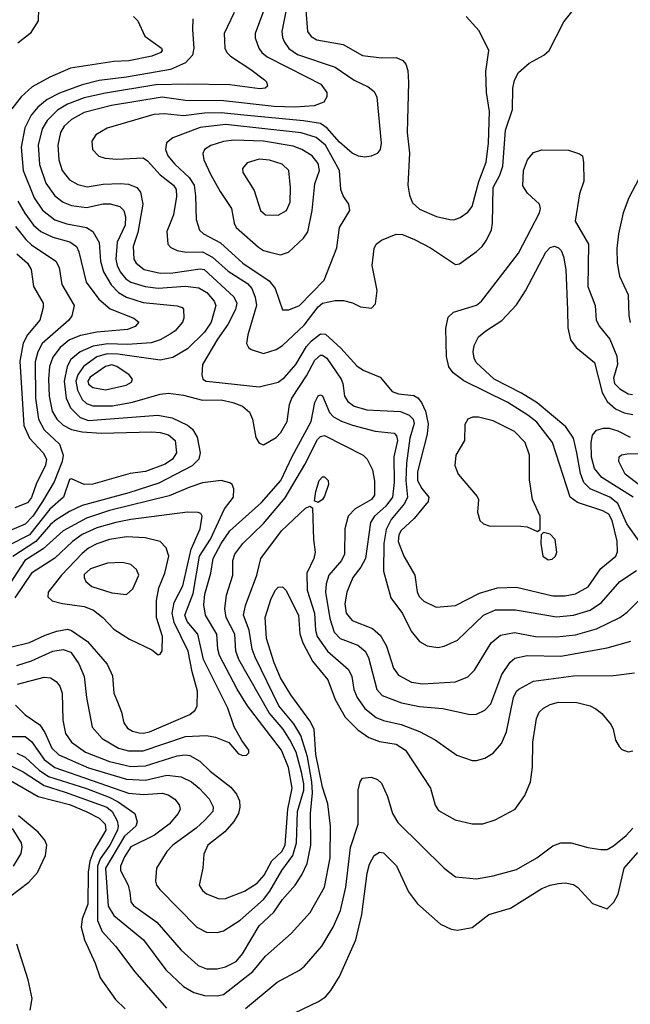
# Model space of a CAD drawing. Extents: x 997028 to 1115134, y 536408 to 618974.
# Tile 391 of 473: x 1062249 to 1065145, y 608440 to 613110. Entities that reach past the tile are written whole.
import ezdxf

# ---------------------------------------------------------------- set-up
doc = ezdxf.new("R2010")
doc.units = 0

msp = doc.modelspace()

# ---------------------------------------------------------------- linework, layer by layer
at = {"layer": '0CON10XD'}
for points in [[(1062337.5, 613165), (1062336.2, 613105), (1062298, 613045), (1062240.2, 612999.8)], [(1063266.5, 613145), (1063219.1, 613045), (1063221.5, 612975), (1063230.5, 612955), (1063247.7, 612937.7), (1063345.7, 612875), (1063409.2, 612825), (1063419.2, 612815), (1063423.8, 612795), (1063412.5, 612785), (1063387.2, 612782.8), (1063245, 612801.6), (1063045, 612805.2), (1062895, 612801.9), (1062655, 612762.5), (1062555, 612739.4), (1062475, 612709.8), (1062428.2, 612681.8), (1062378.4, 612631.6), (1062355, 612592.5), (1062336.8, 612515), (1062342.8, 612422.8), (1062372.9, 612335), (1062414.8, 612274.8), (1062455, 612244.2), (1062495, 612228.8), (1062565, 612220.2), (1062645, 612236.8), (1062677.2, 612237.2), (1062724.2, 612225), (1062742.7, 612205), (1062749.7, 612175), (1062748.1, 612135), (1062711.1, 612055), (1062705.2, 611975.2), (1062710.5, 611945), (1062725, 611914.7), (1062751.6, 611881.6), (1062775, 611865.7), (1062844.2, 611844.2), (1062905, 611837.1), (1063035, 611846), (1063099, 611839), (1063135.7, 611815.7), (1063171.6, 611775), (1063178.8, 611755), (1063156, 611675), (1063125, 611627.5), (1063045, 611548.8), (1062975, 611507.6), (1062915, 611495.8), (1062714.5, 611524.5), (1062663.9, 611526.1), (1062615, 611511.1), (1062551.6, 611465), (1062524, 611426), (1062515.4, 611395), (1062522.7, 611352.7), (1062545, 611308.4), (1062565, 611289.8), (1062595, 611279), (1062689.4, 611279.4), (1062783.9, 611296.1), (1062915, 611333.3), (1062955, 611338.4), (1063025, 611329.3), (1063115, 611305.3), (1063205, 611307), (1063260, 611295), (1063305, 611277.1), (1063338.8, 611248.8), (1063353, 611215), (1063368.6, 611128.6), (1063385, 611102), (1063405, 611093.8), (1063465, 611128.1), (1063487.7, 611152.3), (1063517.7, 611205), (1063528.2, 611285), (1063540, 611315), (1063609.2, 611420.8), (1063648, 611495), (1063675, 611518.6), (1063685, 611518.4), (1063705, 611504.7), (1063772.7, 611405), (1063782, 611385), (1063789.3, 611325), (1063805, 611299.6), (1063835, 611276.7), (1063895, 611259), (1064055, 611252.1), (1064095.2, 611235.2), (1064115.7, 611215), (1064119.6, 611195), (1064099, 611125), (1064083, 611007), (1064080.4, 610925), (1064087.9, 610845), (1064074.4, 610815), (1064010.9, 610739.1), (1063987.3, 610692.7), (1063975.2, 610625.2), (1063974.7, 610494.7), (1064008.3, 610368.3), (1064064.1, 610294.1), (1064105, 610209.4), (1064145, 610161.4), (1064180.7, 610140.7), (1064232.4, 610132.4), (1064262, 610138), (1064325, 610167.5), (1064449.2, 610285), (1064505, 610311.6), (1064601, 610311), (1064795, 610277.1), (1064875, 610285.3), (1064955, 610309.2), (1065007.8, 610345), (1065094.6, 610445), (1065175, 610498.2)], [(1063405.9, 613155), (1063365.3, 613045), (1063366, 613025), (1063382.7, 612975), (1063396.8, 612955), (1063423.1, 612935), (1063609.7, 612839.7), (1063676.4, 612805), (1063705.4, 612765), (1063706.2, 612743.8), (1063691.4, 612718.6), (1063645, 612701.3), (1063554.3, 612695.7), (1063455, 612699.2), (1063215, 612725.2), (1063035, 612727.8), (1062925, 612742.4), (1062683.5, 612703.5), (1062555, 612670), (1062495, 612636.3), (1062459.4, 612605), (1062441.6, 612575), (1062429.2, 612515), (1062434.1, 612445), (1062450.8, 612395), (1062485, 612351.5), (1062525, 612328.2), (1062568.3, 612318.3), (1062645, 612330.5), (1062725, 612334.2), (1062765, 612330), (1062804.2, 612314.2), (1062822.3, 612292.3), (1062832.3, 612235), (1062808.7, 612101.3), (1062786.4, 612035), (1062790.4, 611975), (1062800.8, 611955), (1062838.9, 611925), (1062915, 611908.5), (1062975, 611909), (1063105, 611928.1), (1063123.1, 611925), (1063265, 611795.4), (1063278.6, 611765), (1063272.4, 611735), (1063235.7, 611664.3), (1063187, 611595), (1063116.2, 611475), (1063111.8, 611425), (1063116.9, 611405), (1063133.8, 611395), (1063165, 611392.6), (1063385, 611369.3), (1063475, 611390.3), (1063505, 611412.7), (1063558.3, 611475), (1063609.3, 611560.7), (1063632.5, 611587.5), (1063675, 611620), (1063698.9, 611618.9), (1063771.5, 611551.5), (1063848.2, 611468.2), (1063878.3, 611448.3), (1063959.1, 611415), (1064016.1, 611346.1), (1064045, 611335.8), (1064117.5, 611327.5), (1064136.5, 611316.5), (1064154.3, 611294.3), (1064173, 611253), (1064186.1, 611193.9), (1064181.4, 611145), (1064135.7, 610965), (1064136.1, 610925), (1064156.8, 610886.8), (1064189.6, 610845), (1064186.2, 610825), (1064119.7, 610745), (1064057.1, 610685), (1064046.2, 610665), (1064043.5, 610635), (1064070.7, 610565), (1064122.5, 610475), (1064134.4, 610395.6), (1064143.5, 610375), (1064165, 610352.7), (1064223.9, 610323.9), (1064315, 610330.8), (1064430, 610390), (1064515, 610415.4), (1064605, 610418.2), (1064776.8, 610376.8), (1064835, 610377.5), (1064885, 610386.6), (1064945, 610420), (1065005, 610506.5), (1065076.4, 610565), (1065083.8, 610586.2), (1065083, 610637), (1065059.6, 610735), (1065043.5, 610765), (1065015, 610781.3), (1064895, 610819.5), (1064859.6, 610845), (1064775.3, 611105), (1064701.4, 611201.4), (1064659.3, 611235), (1064563.8, 611295), (1064355, 611397.6), (1064304.8, 611434.8), (1064283.5, 611463.5), (1064272.8, 611512.8), (1064270.5, 611645), (1064280.3, 611699.7), (1064307, 611723), (1064415, 611756.4), (1064438.9, 611775), (1064476.5, 611823.5)], [(1063514.8, 613165), (1063491.2, 613055), (1063494.6, 613025.4), (1063505, 613004.4), (1063525, 612974.6), (1063566.9, 612945), (1063745.6, 612885), (1063835, 612824), (1063902, 612792), (1063929.5, 612769.5), (1063942.2, 612742.2), (1063963.1, 612525), (1063959.1, 612495), (1063944.2, 612475), (1063916.5, 612463.5), (1063885, 612458.7), (1063855, 612463.1), (1063825, 612478), (1063765, 612529.7), (1063706.5, 612596.5), (1063675, 612617.4), (1063595, 612631.4), (1063312, 612658), (1063205, 612668), (1063125, 612667), (1063025, 612654.8), (1062935, 612664.1), (1062885, 612660.3), (1062664.1, 612595.9), (1062610, 612565), (1062591.4, 612535), (1062594.2, 612495), (1062623.6, 612463.6), (1062653.6, 612453.6), (1062708.9, 612448.9), (1062835, 612455.4), (1062855, 612441.1), (1062914.3, 612374.3), (1062978.5, 612325), (1062990.7, 612305), (1062991.9, 612271.9), (1062977.7, 612185), (1062947.1, 612105), (1062951.4, 612045), (1062965, 612030), (1062996.2, 612015), (1063037.5, 612007.5), (1063115, 612009.6), (1063163.6, 611983.6), (1063238.1, 611918.1), (1063328.7, 611858.7), (1063349.8, 611835), (1063365.2, 611795), (1063371.1, 611755), (1063330, 611615), (1063324.5, 611574.5), (1063334.2, 611555), (1063346.3, 611546.3), (1063405, 611526.5), (1063465, 611546.4), (1063495, 611565.4), (1063598.1, 611661.8), (1063665, 611747.8), (1063685.6, 611765), (1063745, 611777.8), (1063785, 611777.7), (1063827.1, 611767.1), (1063865, 611748), (1063917.5, 611742.5), (1063937, 611763), (1063944.2, 611825.8), (1063920.5, 611945), (1063930.5, 612025), (1063938.9, 612045), (1063965, 612065.4), (1064035, 612093.1), (1064065, 612091.5), (1064121.7, 612068.3), (1064197.9, 612027.9), (1064315, 611949.4), (1064335, 611953.1), (1064415, 612011.5), (1064441.5, 612035), (1064462.9, 612065), (1064485.8, 612114.2), (1064491.3, 612145), (1064495, 612314), (1064526.8, 612373.2), (1064539.8, 612415), (1064553, 612587), (1064585.9, 612685), (1064587.7, 612785), (1064595, 612823.8), (1064615, 612859.2), (1064665, 612904.4), (1064735, 612942.5), (1064760, 612965), (1064830.3, 613099.7), (1064874, 613155)], [(1063605.8, 613155), (1063613.7, 613053.7), (1063631, 613031), (1063658.6, 613015), (1063782.7, 612992.8), (1063875, 612940.4), (1063965, 612928.8), (1064035, 612931.9), (1064066.2, 612916.2), (1064079.8, 612899.8), (1064089.8, 612869.8), (1064093.1, 612813.1), (1064086.7, 612575), (1064097, 612477), (1064090, 612325), (1064097.4, 612277.4), (1064112.3, 612242.3), (1064145, 612211.8), (1064225, 612176.4), (1064288.1, 612161.9), (1064308.5, 612161.5), (1064337.8, 612172.2), (1064375, 612197.1), (1064395, 612224), (1064427.1, 612342.9), (1064460.8, 612435), (1064472.6, 612525), (1064477.4, 612675), (1064462.4, 612765), (1064460, 612865), (1064474.3, 612965), (1064428.1, 613058.1), (1064366.7, 613125)], [(1062788.6, 613125), (1062808.9, 613105), (1062841.7, 613031.7), (1062921.9, 612975), (1062924.4, 612965), (1062918.1, 612955), (1062875, 612936.8), (1062765.9, 612915.9), (1062695, 612912.1), (1062490, 612880), (1062391.4, 612838.6), (1062308.5, 612791.5), (1062255, 612744.6), (1062211.9, 612688.1)], [(1063070, 613115), (1063067.9, 613062.1), (1063075.2, 612975), (1063067.8, 612942.2), (1063035, 612905.9), (1062964.3, 612875), (1062755, 612837.7), (1062625, 612822.8), (1062545, 612802.1), (1062437.3, 612762.7), (1062378.4, 612731.6), (1062334.3, 612695.7), (1062303.1, 612656.9), (1062272.2, 612597.8), (1062256, 612505), (1062265.8, 612395.8), (1062318, 612265), (1062356.4, 612206.4), (1062415, 612161), (1062472.5, 612142.5), (1062565, 612125.3), (1062596.2, 612105), (1062625, 612054), (1062631.7, 611965), (1062646.1, 611915), (1062682, 611852), (1062716.5, 611816.5), (1062755, 611794.8), (1062835, 611769.2), (1062995, 611752.5), (1063020, 611745), (1063025, 611737.5), (1063027.8, 611695), (1063021.5, 611675), (1062985.5, 611635), (1062961.9, 611618.1), (1062915, 611592.5), (1062871.8, 611578.2), (1062760.1, 611569.9), (1062665, 611572.6), (1062597.8, 611562.2), (1062535.7, 611534.3), (1062491.9, 611498.1), (1062473, 611465), (1062459.7, 611395), (1062468.5, 611315), (1062488.8, 611268.8), (1062535, 611224), (1062575, 611208.5), (1062903.8, 611233.8), (1062971.1, 611221.1), (1063045, 611186.7), (1063068.3, 611168.3), (1063089.8, 611129.8), (1063105.3, 611055), (1063098.7, 611025), (1063066, 610994), (1062908.4, 610911.6), (1062765.8, 610865.8), (1062545, 610805.5), (1062485, 610778), (1062422.3, 610737.7), (1062395, 610715.2), (1062325.5, 610635), (1062215.9, 610564.1)], [(1063525, 611733.5), (1063575, 611755.4), (1063692.5, 611875), (1063752.4, 612027.6), (1063765.6, 612125), (1063814.2, 612205), (1063810, 612235), (1063783.5, 612275), (1063771.8, 612305), (1063766.1, 612395), (1063699.5, 612515), (1063655, 612552.1), (1063583.5, 612573.5), (1063225, 612612.8), (1063105, 612599.3), (1062975, 612549.6), (1062944.2, 612525.8), (1062939.6, 612495), (1062952, 612465), (1062984.6, 612425), (1063051.8, 612361.8), (1063075.5, 612325), (1063083, 612275), (1063085, 612163.3), (1063101.6, 612111.6), (1063120.4, 612095), (1063201.3, 612051.3), (1063306.7, 611955), (1063432.1, 611872.1), (1063460, 611835), (1063494.4, 611734.4), (1063525, 611733.5)], [(1063485, 611994.6), (1063523.1, 612006.9), (1063595, 612074.5), (1063615.2, 612104.8), (1063636.4, 612205), (1063647.9, 612332.1), (1063671.4, 612395), (1063665, 612427.8), (1063636.2, 612465), (1063587.5, 612495), (1063545, 612509.8), (1063405, 612534.2), (1063265, 612538.7), (1063215, 612532.1), (1063155, 612513.8), (1063125.7, 612495), (1063116.7, 612475), (1063122.5, 612445), (1063154.5, 612375), (1063198.8, 612295), (1063252.5, 612215), (1063265.5, 612145), (1063274.6, 612125), (1063381.2, 612031.2), (1063405, 612016.2), (1063435, 612007.5), (1063485, 611994.6)], [(1064476.5, 611823.5), (1064615, 612003.3), (1064714.3, 612195), (1064718.6, 612215), (1064714.2, 612235), (1064657.6, 612287.6), (1064635, 612322.5), (1064638.9, 612395), (1064657.1, 612445), (1064685, 612480), (1064725, 612492.9), (1064851.7, 612491.7), (1064903.6, 612473.6), (1064917.5, 612465), (1064923, 612433), (1064923.8, 612345), (1064904, 612285), (1064882.9, 612155), (1064945.9, 612045), (1064944.1, 611845), (1064978.5, 611755), (1064982.7, 611685), (1064998.5, 611655), (1065047.8, 611595), (1065080.2, 611515), (1065084.8, 611475), (1065065, 611410), (1065069.7, 611385), (1065095, 611358.7), (1065135, 611336), (1065155, 611331.8)], [(1063475, 612182.5), (1063514.3, 612205), (1063531.4, 612245), (1063533, 612313), (1063525.5, 612395), (1063493.1, 612425), (1063434.2, 612444.2), (1063385, 612449.1), (1063328.3, 612431.7), (1063305.5, 612405), (1063307.3, 612385), (1063360.4, 612300.4), (1063390.8, 612205), (1063415, 612184.5), (1063475, 612182.5)], [(1065184.7, 612355), (1065137.9, 612265), (1065111.5, 612195), (1065088.9, 612095), (1065081.1, 612025), (1065082.5, 611955), (1065093.8, 611893.8), (1065134.6, 611804.6), (1065138.2, 611705), (1065145, 611673.8)], [(1062240.2, 612250.2), (1062272.5, 612192.5), (1062314.7, 612135), (1062349.6, 612105), (1062405, 612079.2), (1062486.3, 612056.3), (1062517.3, 612035), (1062529.2, 612009.2), (1062563.1, 611865), (1062624.7, 611785), (1062678.3, 611738.3), (1062790.6, 611695), (1062813.3, 611675), (1062796.9, 611655), (1062759.7, 611640.3), (1062615, 611628.4), (1062537.3, 611612.7), (1062485, 611591.7), (1062440.5, 611555), (1062405, 611510), (1062389.3, 611465), (1062384.5, 611405), (1062387.6, 611325), (1062402.7, 611252.7), (1062424.2, 611215), (1062455, 611186.7), (1062495, 611167.1), (1062544.6, 611154.6), (1062635, 611149.1), (1062875, 611155.6), (1062915, 611152.5), (1062955, 611140.9), (1062985.3, 611115), (1062992.2, 611055), (1062973.9, 611025), (1062938.2, 611001.8), (1062845, 610966.5), (1062771.8, 610958.2), (1062595, 610907.9), (1062555, 610905.4), (1062495, 610932.2), (1062485, 610928.5), (1062455.8, 610845), (1062391.7, 610788.3), (1062295, 610667.3), (1062195, 610616.8)], [(1062228.9, 612128.9), (1062277.5, 612067.5), (1062305, 612042.4), (1062419.6, 611965), (1062435.4, 611935), (1062448.7, 611855), (1062507.1, 611755), (1062495.5, 611705), (1062481.8, 611685), (1062355, 611574.7), (1062334.4, 611535), (1062321.8, 611488.2), (1062323.6, 611315), (1062338.1, 611215), (1062365.4, 611165.4), (1062436.6, 611096.6), (1062454.8, 611045), (1062450.2, 611015), (1062411.9, 610918.1), (1062356.3, 610825), (1062311.6, 610755), (1062275, 610717.2), (1062139, 610661)], [(1065186.5, 610636.5), (1065128.3, 610718.3), (1065086.1, 610816.1), (1065047.5, 610845), (1064955, 610884.4), (1064924.6, 610914.6), (1064908.5, 610958.5), (1064890.7, 611055), (1064875.5, 611125.5), (1064839.5, 611179.5), (1064703.1, 611293.1), (1064629.2, 611339.2), (1064498.5, 611405), (1064413.5, 611485), (1064403.5, 611505), (1064399.5, 611535), (1064403.5, 611565), (1064424.7, 611605.3), (1064459.4, 611635), (1064535, 611683.6), (1064605, 611758.5), (1064648.4, 611825), (1064745, 612008.1), (1064765, 612030.5), (1064785, 612035.5), (1064805, 612028.9), (1064817.5, 612015), (1064827.6, 611987.6), (1064838.6, 611925), (1064847.4, 611732.6), (1064848, 611648), (1064861.3, 611591.3), (1064888.1, 611555), (1064975, 611484.4), (1065011.2, 611341.2), (1065035, 611299.1), (1065074.2, 611264.2), (1065115, 611245.7), (1065157.2, 611237.2)], [(1062235, 612000.3), (1062286.1, 611955), (1062302.7, 611925), (1062314, 611845), (1062359.6, 611765), (1062360.4, 611745), (1062344.7, 611685), (1062285.2, 611614.8), (1062264.5, 611575.5), (1062248.9, 611491.1), (1062267.8, 611185), (1062294.8, 611124.8), (1062360.6, 611055), (1062375.8, 611025), (1062370.5, 610995), (1062327.7, 610912.3), (1062305, 610844.6), (1062285, 610818.2), (1062225.5, 610794.5)], [(1062655, 611354.3), (1062753.8, 611376.2), (1062778.5, 611391.5), (1062784.4, 611405), (1062767.8, 611425), (1062709.4, 611465), (1062685, 611472.5), (1062655, 611465.8), (1062582.9, 611415), (1062571, 611395), (1062575, 611381.2), (1062595, 611365.3), (1062655, 611354.3)], [(1062238.7, 609958.7), (1062365, 609990.9), (1062395, 609987.9), (1062421.2, 609971.2), (1062438.6, 609948.6), (1062450.3, 609915), (1062453, 609787), (1062465.3, 609725), (1062495, 609682.5), (1062560.9, 609635), (1062675, 609592.2), (1062775, 609567.9), (1062845, 609570.5), (1062995, 609618.1), (1063033.5, 609623.5), (1063055, 609620), (1063103.2, 609593.2), (1063151.5, 609545), (1063250.5, 609470.5), (1063276.2, 609436.2), (1063290.4, 609405), (1063293.3, 609375), (1063285.9, 609345), (1063263.6, 609306.4), (1063222.3, 609257.7), (1063141.5, 609195), (1063122.5, 609152.5), (1063117.8, 609085), (1063100.4, 609005), (1063115, 608978.9), (1063135, 608963.6), (1063195, 608940), (1063225, 608941.5), (1063315, 608976.6), (1063375, 609014.7), (1063408.2, 609051.8), (1063445, 609120.9), (1063491.2, 609165), (1063508.4, 609195), (1063519.7, 609365), (1063541.6, 609465), (1063522.9, 609562.9), (1063490, 609645), (1063329.3, 609855), (1063280, 609935), (1063196.1, 610093.9), (1063187.8, 610125), (1063184.3, 610195), (1063130.2, 610285), (1063122, 610335), (1063126.5, 610385), (1063154.8, 610485), (1063166.1, 610555), (1063204.8, 610625), (1063245.8, 610685), (1063395, 610820.3), (1063487.3, 610925), (1063541, 611039), (1063631, 611205), (1063648, 611295), (1063665, 611326.5), (1063675, 611331.1), (1063685, 611326.7), (1063717.7, 611247.7), (1063736.4, 611226.4), (1063775, 611205.3), (1063827.2, 611187.2), (1063935, 611158.7), (1064025, 611149.1), (1064036.4, 611136.4), (1064040.5, 611115), (1064023.3, 611036.7), (1064025.2, 610915), (1064016.2, 610845), (1063985, 610803.2), (1063931.2, 610755), (1063912.5, 610725), (1063888.3, 610555), (1063866.4, 610513.6), (1063828.5, 610465), (1063800, 610395), (1063790.8, 610339.2), (1063796.7, 610295), (1063825, 610260), (1063921.9, 610221.9), (1063959.5, 610189.5), (1063988.2, 610138.2), (1064020.9, 610035), (1064045, 610001.2), (1064107.2, 609967.2), (1064159.5, 609959.5), (1064315, 609969.2), (1064375, 609993.6), (1064405.5, 610025), (1064485, 610154.5), (1064528.7, 610191.3), (1064595, 610204.2), (1064695, 610185.2), (1064795, 610182.6), (1064885, 610193), (1064985, 610220.5), (1065095.6, 610275), (1065129.6, 610300.4), (1065194.4, 610365)], [(1064705, 610682.5), (1064717.5, 610692.5), (1064718, 610755), (1064681.4, 610835), (1064667, 610927), (1064667.1, 611045), (1064646.5, 611105), (1064595, 611157.3), (1064495, 611208.2), (1064425, 611225.6), (1064395.7, 611224.3), (1064374.3, 611215.7), (1064359.3, 611190.7), (1064359.2, 611115), (1064316.9, 611045), (1064313.3, 610995), (1064328, 610955), (1064418.9, 610848.9), (1064424.3, 610835), (1064420, 610775), (1064431.2, 610735), (1064448.8, 610718.8), (1064475, 610709.2), (1064625, 610708.6), (1064655, 610704), (1064705, 610682.5)], [(1062228.8, 609858.8), (1062275, 609812.4), (1062344.8, 609764.8), (1062368.4, 609728.4), (1062400.7, 609655), (1062433.7, 609623.7), (1062575, 609561.6), (1062755, 609507), (1062845, 609503.5), (1062946.4, 609526.4), (1063015, 609519.3), (1063063.8, 609495), (1063100.4, 609465), (1063147.3, 609415), (1063166.8, 609376.8), (1063164.7, 609355), (1063126.9, 609313.1), (1063085.2, 609274.8), (1062974.6, 609195), (1062946.5, 609165), (1062898.1, 609085), (1062893.2, 609023.2), (1062897.1, 609005), (1062913.1, 608985), (1063088.1, 608805), (1063135, 608781.5), (1063185, 608780.5), (1063215, 608788.2), (1063295, 608839.3), (1063405, 608937.4), (1063435, 608975.8), (1063491.5, 609075), (1063544.5, 609145.5), (1063561.2, 609205), (1063566.4, 609355), (1063595.8, 609455), (1063596.2, 609485), (1063585, 609541.1), (1063559.6, 609635), (1063530.2, 609695), (1063498.4, 609745), (1063432, 609822), (1063288.5, 610075), (1063274.4, 610115), (1063268.5, 610195), (1063227.4, 610275), (1063221, 610315), (1063229.2, 610380.8), (1063259.5, 610475), (1063260.2, 610545), (1063269.5, 610575), (1063307.1, 610625), (1063405, 610721.2), (1063508.3, 610841.7), (1063600.5, 611000.5), (1063661.3, 611118.7), (1063675, 611133.5), (1063695, 611137.2), (1063877.8, 611045), (1063897.1, 611025), (1063921.5, 610975), (1063932.1, 610922.1), (1063931.8, 610855), (1063917.7, 610835), (1063840.6, 610789.4), (1063806.7, 610755), (1063790.3, 610695), (1063789.7, 610575), (1063774.5, 610545.5), (1063714.2, 610475), (1063702, 610435), (1063698.7, 610395), (1063719.5, 610269.5), (1063739.5, 610205), (1063768.2, 610175), (1063852.6, 610142.6), (1063886.6, 610115), (1063902.3, 610085), (1063942.7, 609932.7), (1063968.1, 609905), (1064059.7, 609869.7), (1064145, 609851.7), (1064255, 609842.7), (1064385, 609814.5), (1064415, 609815.6), (1064455, 609835.6), (1064483.5, 609865), (1064536, 610005), (1064575, 610062.2), (1064597.6, 610082.4), (1064655, 610094.1), (1064815, 610091.7), (1065035, 610130.8), (1065147.1, 610162.9)], [(1065158.1, 610845), (1065009.4, 610939.4), (1064975, 610982.2), (1064961.2, 611035), (1064959.2, 611105), (1064965, 611139.2), (1064985, 611162.5), (1065017.6, 611172.4), (1065045, 611172.4), (1065085, 611160.5), (1065145, 611129.5)], [(1065250, 610855), (1065121.3, 610955), (1065090.4, 611015), (1065092.7, 611037.3), (1065103.7, 611046.3), (1065129.3, 611050.7), (1065245, 611052.2)], [(1063305, 609620), (1063325, 609622), (1063335, 609632.5), (1063335.8, 609645), (1063301.7, 609691.7), (1063266.2, 609756.2), (1063235.3, 609845), (1063120.7, 610075), (1063093.9, 610195), (1063043.5, 610255), (1063031.2, 610285), (1063071.9, 610388.1), (1063101.5, 610565), (1063154, 610646), (1063219.9, 610790.1), (1063263.5, 610845), (1063264.4, 610884.4), (1063255.6, 610905.6), (1063245, 610914), (1063205, 610924.4), (1063115, 610913.1), (1063055, 610893.3), (1062957.5, 610852.5), (1062675, 610782.7), (1062565, 610745.2), (1062455, 610685.2), (1062360, 610600), (1062273.6, 610545), (1062189, 610415)], [(1063665, 610820), (1063647.5, 610827.5), (1063652.5, 610872.5), (1063669.4, 610925), (1063685, 610942), (1063695, 610942), (1063712, 610925), (1063714, 610905), (1063695, 610850), (1063685, 610834), (1063665, 610820)], [(1062835, 609725.3), (1062865, 609732.6), (1063055.6, 609814.4), (1063080.9, 609835), (1063090.8, 609855), (1063092.3, 609925), (1063066.5, 610016.5), (1063047.5, 610115), (1062981.3, 610251.3), (1062971.5, 610295), (1062981.9, 610345), (1063022, 610425), (1063061.9, 610598.1), (1063105.3, 610695), (1063114.4, 610755), (1063107.6, 610767.6), (1063095, 610773.3), (1063043.9, 610773.9), (1062775, 610740), (1062704.3, 610725.7), (1062615, 610700.3), (1062545, 610668.9), (1062498.6, 610635), (1062415, 610556.2), (1062305, 610484.7), (1062225, 610367.8)], [(1063613, 609613), (1063582.2, 609715), (1063549.6, 609769.6), (1063477.8, 609855), (1063365.7, 610085.7), (1063351.7, 610125), (1063336.9, 610215), (1063310.2, 610285), (1063319.1, 610330.9), (1063373.4, 610475), (1063392.1, 610555), (1063490.9, 610685), (1063605, 610793.8), (1063625, 610802.5), (1063637.5, 610795), (1063641.8, 610645), (1063650.5, 610585), (1063643.6, 610555), (1063611.2, 610485), (1063612.3, 610405), (1063647, 610295), (1063652.2, 610215), (1063660, 610185), (1063708.2, 610115), (1063808.4, 610028.4), (1063823.6, 609995), (1063833.6, 609933.6), (1063848.6, 609895), (1063885, 609843.2), (1063939.9, 609799.9), (1063975, 609785.3), (1064057.7, 609767.7), (1064144.3, 609734.3), (1064218.6, 609695), (1064321.9, 609621.9), (1064395, 609596.4), (1064415, 609595.5), (1064455, 609607.5), (1064495, 609631.1), (1064533.7, 609676.3), (1064557.7, 609732.3), (1064591.6, 609895), (1064605, 609924.4), (1064616.5, 609935), (1064685, 609972.8), (1064875, 609997.6), (1065065, 609998.8), (1065165, 610011.5)], [(1064755, 610548.8), (1064775, 610551.2), (1064790, 610565), (1064796.1, 610583.9), (1064788.8, 610645), (1064765, 610670), (1064732.5, 610677.5), (1064722.5, 610667.5), (1064720, 610625), (1064730, 610565), (1064755, 610548.8)], [(1062905, 610097.5), (1062915, 610100), (1062923.8, 610116.2), (1062926.2, 610183.8), (1062897.6, 610275), (1062897.5, 610355), (1062908.4, 610415), (1062937.1, 610485), (1062955.4, 610565), (1062943.1, 610605), (1062915, 610635.5), (1062843.2, 610653.2), (1062755, 610656.5), (1062675, 610645.2), (1062615, 610623.4), (1062575, 610603), (1062545, 610578.3), (1062446.1, 610475), (1062384.4, 610395), (1062382.4, 610372.4), (1062403.3, 610353.3), (1062450.9, 610340.9), (1062555, 610326.8), (1062598.7, 610308.7), (1062643.6, 610275), (1062695, 610219.5), (1062768.8, 610171.2), (1062875, 610121.2), (1062905, 610097.5)], [(1062755, 610384.5), (1062785, 610410.8), (1062814.4, 610475), (1062802.6, 610502.6), (1062775, 610526.4), (1062736.1, 610536.1), (1062665, 610531.8), (1062585, 610505.8), (1062555, 610478.6), (1062553.8, 610463.8), (1062562.1, 610445), (1062591.3, 610421.3), (1062685, 610392.1), (1062755, 610384.5)], [(1062235, 609630.9), (1062275, 609612.8), (1062340.3, 609550.3), (1062385, 609520.7), (1062565, 609463.1), (1062672.9, 609422.9), (1062715, 609400.5), (1062795.4, 609345.4), (1062805.6, 609305), (1062798.9, 609285), (1062745, 609237.5), (1062655.2, 609085.2), (1062668.4, 608905), (1062695, 608860.9), (1062836.3, 608746.3), (1062942.5, 608602.5), (1063025, 608524.6), (1063075, 608496.1), (1063125, 608481.3), (1063185, 608479.3), (1063215, 608486.7), (1063354.1, 608595), (1063415, 608667.9), (1063536.9, 608775), (1063626.4, 608875), (1063694.1, 608995), (1063721.4, 609135), (1063723.3, 609285), (1063709.9, 609389.9), (1063685, 609470), (1063653.3, 609625), (1063645.5, 609745.5), (1063625.2, 609785.2), (1063535, 609907.1), (1063485, 609989.1), (1063455, 610060), (1063418.9, 610175), (1063412.5, 610275), (1063441.9, 610365), (1063461.3, 610405), (1063475, 610419.1), (1063495, 610420), (1063511.2, 610405), (1063570.5, 610285), (1063577, 610197), (1063591.1, 610155), (1063637.8, 610067.8), (1063709.5, 609979.5), (1063744.7, 609885), (1063792.5, 609802.5), (1063851.7, 609741.7), (1063905, 609705.3), (1063955, 609686.8), (1064035, 609673.8), (1064078.9, 609645), (1064197.8, 609465), (1064218.6, 609385), (1064235, 609359.2), (1064314.6, 609314.6), (1064395, 609295.7), (1064445, 609295.7), (1064503.3, 609315), (1064598, 609365), (1064645, 609430), (1064670.9, 609495), (1064680.4, 609565), (1064682.8, 609682.8), (1064699.5, 609795), (1064713.3, 609825), (1064732.9, 609845), (1064765, 609861.8), (1064805, 609872.7), (1064891.1, 609871.1), (1064955, 609856.2), (1064982.1, 609842.1), (1065009.8, 609819.8), (1065054.2, 609765), (1065064.2, 609745), (1065075, 609692.5), (1065091.9, 609661.9), (1065105, 609648.8), (1065135, 609636.7), (1065157.3, 609642.7)], [(1062205, 610133.3), (1062295, 610155.7), (1062369, 610191), (1062425, 610210), (1062475, 610219.6), (1062495, 610213.2), (1062570, 610160), (1062663.1, 610053.1), (1062688.3, 609998.3), (1062694.5, 609915.5), (1062711.8, 609875), (1062731.2, 609825), (1062742.1, 609775), (1062759.3, 609749.3), (1062784, 609735), (1062815, 609727.2), (1062835, 609725.3)], [(1062235, 610047.5), (1062305, 610069.6), (1062405, 610115.2), (1062455, 610122.6), (1062490.8, 610110.8), (1062528.6, 610055), (1062554.7, 609995), (1062564.8, 609894.8), (1062591.8, 609755), (1062640.3, 609700.3), (1062717.8, 609655), (1062765, 609642), (1062835, 609641.7), (1063035, 609709.8), (1063135, 609715.3), (1063176.8, 609706.8), (1063241.2, 609681.2), (1063285, 609630), (1063305, 609620)], [(1062205, 609710), (1062275, 609710), (1062305, 609685.9), (1062365, 609600.4), (1062415, 609562.7), (1062765, 609441), (1062835.5, 609434.5), (1062925, 609440.5), (1062953.3, 609433.3), (1062985, 609413.5), (1063005.3, 609385.3), (1063009.2, 609365), (1063000, 609345), (1062956.8, 609295), (1062888.2, 609241.8), (1062775, 609186.9), (1062745, 609138.9), (1062727.4, 609095), (1062726.2, 609075), (1062763.7, 609005), (1062770.4, 608970.4), (1062775.8, 608925.8), (1062787.9, 608907.9), (1062899.7, 608829.7), (1063015, 608697.1), (1063095, 608623.9), (1063135, 608607.3), (1063185, 608607.3), (1063225, 608617.8), (1063275, 608643.2), (1063305, 608678.5), (1063385, 608812.5), (1063453.3, 608876.7), (1063495, 608936.2), (1063555.4, 609005), (1063586.8, 609053.2), (1063612.3, 609107.7), (1063630, 609195), (1063628, 609345), (1063637.8, 609442.2), (1063634.5, 609495), (1063613, 609613)], [(1062205, 609572.8), (1062265, 609541.7), (1062365, 609477.4), (1062463.9, 609446.1), (1062662.1, 609375), (1062687.4, 609355), (1062710.3, 609310.3), (1062716.2, 609285), (1062712, 609265), (1062676.7, 609195), (1062630.4, 609129.6), (1062617.1, 609095), (1062617.6, 608837.6), (1062640, 608785), (1062703.2, 608715), (1062794.1, 608594.1), (1062945, 608422.1)], [(1062205, 609501.5), (1062336.2, 609426.2), (1062485, 609388), (1062564.5, 609355), (1062625, 609323), (1062654.3, 609295), (1062657.3, 609265), (1062600.4, 609169.6), (1062581.2, 609118.8), (1062574.1, 609065.9), (1062571.4, 608915), (1062545.6, 608845), (1062540, 608805), (1062555.2, 608745.2), (1062606.1, 608635), (1062630.9, 608565), (1062703, 608463), (1062748.6, 608418.6)], [(1063320.1, 608419.9), (1063469.4, 608545), (1063575, 608601.8), (1063599.1, 608620.9), (1063681.2, 608715), (1063736, 608805), (1063770, 608885), (1063794.8, 608994.7), (1063816.9, 609183.1), (1063853.3, 609295), (1063854.3, 609455), (1063863.8, 609495), (1063875, 609512.5), (1063915, 609516.7), (1063945, 609506.2), (1063965, 609488.8), (1063993.3, 609425), (1064017.5, 609345), (1064042.4, 609302.4), (1064261.9, 609085), (1064315, 609044.5), (1064415, 609035.4), (1064495, 609049.6), (1064605, 609079.6), (1064702, 609135), (1064777.9, 609192.1), (1064815, 609206.2), (1064865, 609206.2), (1064943.6, 609183.6), (1065005, 609173.3), (1065035, 609174.5), (1065065, 609190.9), (1065125, 609240), (1065157.2, 609275)], [(1062200.3, 608949.7), (1062291.6, 609018.4), (1062332.3, 609065), (1062370.9, 609145), (1062377.2, 609195), (1062367.9, 609217.9), (1062336.9, 609256.9), (1062243.3, 609333.3)], [(1062219.7, 609095), (1062255.8, 609155), (1062261, 609185), (1062256.6, 609205), (1062214.1, 609274.1)], [(1063405, 608328.8), (1063666.6, 608453.4), (1063698.6, 608475), (1063724.4, 608505), (1063765, 608572), (1063843.1, 608745), (1063871.1, 608865), (1063897.5, 609062.5), (1063908.5, 609105), (1063930.5, 609145), (1063955, 609161.5), (1063975, 609157.5), (1064035.9, 609095.9), (1064093.4, 608973.4), (1064136.2, 608916.2), (1064245, 608819.2), (1064295, 608795.8), (1064325, 608791.4), (1064395.5, 608804.5), (1064474, 608866), (1064576, 608896), (1064725, 608988.5), (1064765, 609005.4), (1064805, 609013.1), (1064835.4, 609015.4), (1064875, 609007.8), (1064894.6, 608994.6), (1064965, 608918), (1065035, 608893.3), (1065066.3, 608923.7), (1065087.1, 608962.9), (1065115.3, 609085), (1065180.3, 609159.7)], [(1062298.8, 608411.2), (1062307, 608467), (1062288.5, 608555), (1062235.2, 608725)]]:
    msp.add_lwpolyline(points, dxfattribs=at)

doc.saveas('drawing.dxf')
